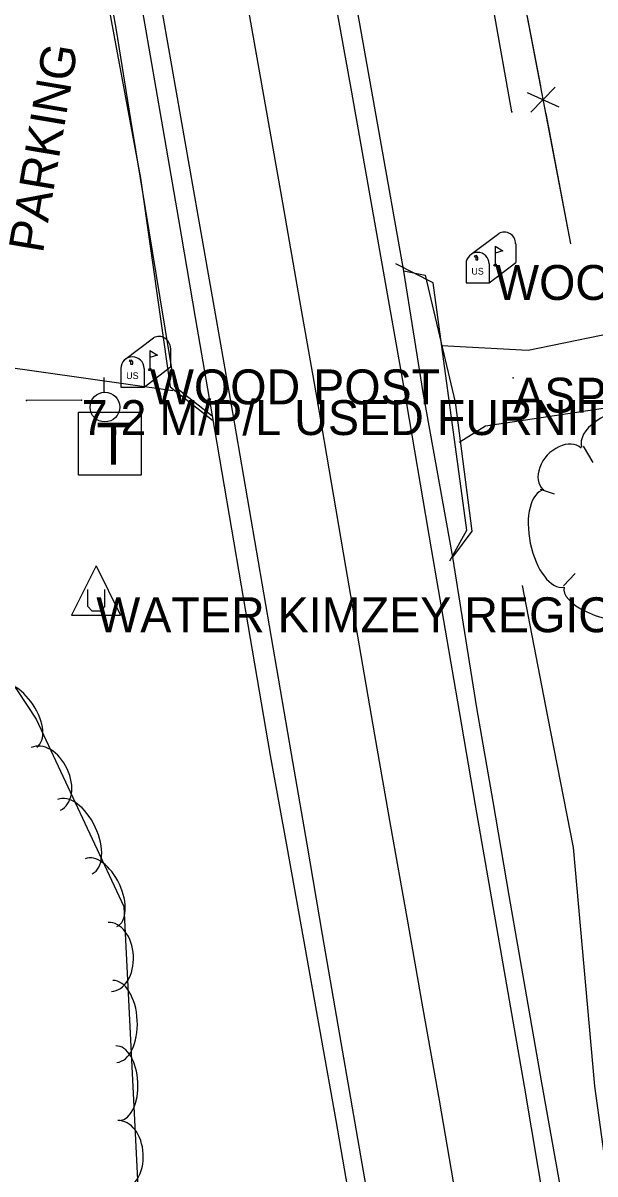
# Model space of a CAD drawing. Extents: x 954793 to 988390, y 1867850 to 1924428.
# Drawn here: x 961031.7 to 961113.6, y 1902750.2 to 1902915.2 of the extents above; entities that cross this region are included whole.
import ezdxf

# ---------------------------------------------------------------- set-up
doc = ezdxf.new("R2010")
doc.units = 0
for name, color, linetype in [('S_DITCHLINE', 7, 'Continuous'), ('S_DRIVEWAY', 7, 'Continuous'), ('S_EDGE_BITUMINOUS', 7, 'Continuous'), ('S_EDGE_PAVEMENT', 7, 'Continuous'), ('S_FENCE', 7, 'Continuous'), ('S_FIBER_OPTIC_CABLE', 7, 'Continuous'), ('S_MAILBOX', 7, 'Continuous'), ('S_MAILBOX_ANNOT', 7, 'Continuous'), ('S_MSC_PT_SYM', 7, 'Continuous'), ('S_PARKING', 7, 'Continuous'), ('S_PARKING_ANNOT', 7, 'Continuous'), ('S_PAVEMENT_CROWN', 7, 'Continuous'), ('S_SHOULDER', 7, 'Continuous'), ('S_SIGN', 7, 'Continuous'), ('S_SIGN_ANNOT', 7, 'Continuous'), ('S_SURVEY_TEXT_ANNOT', 7, 'Continuous'), ('S_TELEPHONE_UTILITIES', 7, 'Continuous'), ('S_TREE', 7, 'Continuous'), ('S_UNDERGROUND_CABLE', 7, 'Continuous'), ('S_UTILITY_POLE', 7, 'Continuous'), ('S_UTILITY_POLE_ANNOT', 7, 'Continuous'), ('S_UTL_PT_SYM', 7, 'Continuous')]:
    doc.layers.add(name, color=color, linetype=linetype)

msp = doc.modelspace()

# ---------------------------------------------------------------- linework, layer by layer
at = {"layer": 'S_DITCHLINE'}
msp.add_lwpolyline([(961121.67, 1902704.69), (961119.65, 1902719.22), (961117.64, 1902733.76), (961115.62, 1902748.29), (961113.6, 1902762.82), (961112.07, 1902779.92), (961110.54, 1902797.02), (961106.88, 1902815.79), (961103.23, 1902834.56)], dxfattribs=at)
at = {"layer": 'S_DRIVEWAY'}
for points in [[(961161.1, 1902882.3), (961144.73, 1902875.8), (961119.86, 1902871.47), (961104.07, 1902868.23), (961091.65, 1902868.92)], [(961092.84, 1902838.08), (961095.29, 1902842.49), (961090.46, 1902877.93), (961085.1, 1902880.63)], [(961094.17, 1902855.11), (961097.97, 1902857.45), (961125.37, 1902861.56), (961150.39, 1902864.88), (961164, 1902872.75), (961180.5, 1902877.57)]]:
    msp.add_lwpolyline(points, dxfattribs=at)
at = {"layer": 'S_EDGE_BITUMINOUS'}
msp.add_lwpolyline([(961086.23, 1902879.67), (961089.28, 1902879.01), (961093.58, 1902860.82), (961096, 1902842.35), (961093.22, 1902838.61)], dxfattribs=at)
at = {"layer": 'S_EDGE_PAVEMENT'}
for points in [[(961047.93, 1903081.96), (961050.48, 1903067.55), (961053.03, 1903053.14), (961056.95, 1903029.92), (961060.87, 1903006.7), (961064.86, 1902983.82), (961068.85, 1902960.94), (961072.54, 1902940.11), (961076.23, 1902919.29), (961078.72, 1902905.24), (961081.21, 1902891.2), (961083.69, 1902877.15), (961086.18, 1902863.11), (961090.17, 1902839.81), (961094.16, 1902816.52), (961096.49, 1902803.1), (961098.82, 1902789.68), (961101.15, 1902776.26), (961103.48, 1902762.84), (961107.47, 1902739.23)], [(961023.34, 1903078.83), (961026.09, 1903063.14), (961028.84, 1903047.45), (961032.65, 1903025.21), (961036.45, 1903002.97), (961040.53, 1902979.61), (961044.61, 1902956.25), (961048.19, 1902936.04), (961051.77, 1902915.83), (961054.24, 1902901.71), (961056.72, 1902887.6), (961059.19, 1902873.49), (961061.67, 1902859.37), (961065.88, 1902834.91), (961070.09, 1902810.45), (961072.32, 1902797.5), (961074.55, 1902784.54), (961076.78, 1902771.59), (961079.01, 1902758.64), (961083.19, 1902734.7)], [(961058.76, 1902858.83), (961053.44, 1902863.02), (961051.34, 1902875.79), (961049.24, 1902888.57), (961047.14, 1902901.34), (961045.04, 1902914.12), (961041.49, 1902934.57), (961037.94, 1902955.02), (961033.34, 1902978.62), (961028.75, 1903002.21), (961015.27, 1903016.73), (960998.81, 1903026.02), (960998.57, 1903026.21), (960998.26, 1903027.76), (960985.79, 1903028.87), (960970.72, 1903024.96), (960955.65, 1903021.05), (960935.33, 1903015.2), (960915, 1903009.35), (960893.77, 1903002.48), (960872.54, 1902995.61)]]:
    msp.add_lwpolyline(points, dxfattribs=at)
at = {"layer": 'S_FENCE'}
for p, q in [((961107.94, 1902905.94), (961104.46, 1902902.36)), ((961103.92, 1902905.18), (961108.48, 1902903.13))]:
    msp.add_line(p, q, dxfattribs=at)
for points in [[(961102.07, 1902925.76), (961105.82, 1902906.12)], [(961102.07, 1902925.76), (961110.14, 1902883.53)], [(961106.58, 1902902.19), (961110.14, 1902883.53)]]:
    msp.add_lwpolyline(points, dxfattribs=at)
at = {"layer": 'S_FIBER_OPTIC_CABLE'}
msp.add_line((961101.74, 1902902.43), (961096.7, 1902930.63), dxfattribs=at)
at = {"layer": 'S_MAILBOX'}
for p, q in [((961095.71, 1902881.9), (961099.84, 1902885.01)), ((961099.32, 1902883.19), (961099.32, 1902880.48)), ((961102.28, 1902883.54), (961102.28, 1902880.82)), ((961098.48, 1902877.91), (961102.28, 1902880.82)), ((961095.16, 1902880.63), (961095.16, 1902877.91)), ((961098.48, 1902880.63), (961098.48, 1902877.91)), ((961095.16, 1902877.91), (961098.48, 1902877.91)), ((961046.24, 1902866.95), (961050.37, 1902870.06)), ((961049.85, 1902868.24), (961049.85, 1902865.52)), ((961052.81, 1902868.58), (961052.81, 1902865.87)), ((961045.69, 1902865.67), (961045.69, 1902862.96)), ((961049.01, 1902862.96), (961052.81, 1902865.87)), ((961049.01, 1902865.67), (961049.01, 1902862.96)), ((961045.69, 1902862.96), (961049.01, 1902862.96))]:
    msp.add_line(p, q, dxfattribs=at)
for points in [[(961099.32, 1902883.19), (961100.43, 1902882.53), (961099.32, 1902882.18)], [(961096.34, 1902881.74), (961096.56, 1902881.61), (961096.56, 1902881.22), (961096.87, 1902881.22), (961096.87, 1902881.58), (961096.67, 1902881.83), (961096.34, 1902881.77)], [(961049.85, 1902868.24), (961050.96, 1902867.57), (961049.85, 1902867.23)], [(961046.87, 1902866.79), (961047.09, 1902866.65), (961047.09, 1902866.26), (961047.4, 1902866.26), (961047.4, 1902866.62), (961047.2, 1902866.87), (961046.87, 1902866.82)]]:
    msp.add_lwpolyline(points, dxfattribs=at)
for centre, end in [((961100.61, 1902883.54), 117.5718), ((961096.82, 1902880.63), 180), ((961051.14, 1902868.58), 117.5718), ((961047.35, 1902865.67), 180)]:
    msp.add_arc(centre, 1.66, 0, end, dxfattribs=at)
for centre in [(961099.32, 1902880.48), (961049.85, 1902865.52)]:
    msp.add_ellipse(centre, major_axis=(0.145, 0.132), ratio=0.564646, dxfattribs=at)
at = {"layer": 'S_MSC_PT_SYM'}
for points in [[(961101.91, 1902864.33), (961101.91, 1902864.38), (961101.91, 1902864.33), (961101.86, 1902864.33), (961101.91, 1902864.33), (961101.91, 1902864.28), (961101.91, 1902864.33), (961101.96, 1902864.33)], [(961032.15, 1902861.06), (961032.15, 1902861.11), (961032.15, 1902861.06), (961032.1, 1902861.06), (961032.15, 1902861.06), (961032.15, 1902861.01), (961032.15, 1902861.06), (961032.2, 1902861.06)], [(961040.06, 1902861.12), (961040.06, 1902861.17), (961040.06, 1902861.12), (961040.01, 1902861.12), (961040.06, 1902861.12), (961040.06, 1902861.07), (961040.06, 1902861.12), (961040.11, 1902861.12)]]:
    msp.add_lwpolyline(points, dxfattribs=at)
at = {"layer": 'S_PARKING'}
for points in [[(961027.6, 1903005.14), (961048.52, 1902892.92), (961052.76, 1902863.01), (961058.83, 1902858.27)], [(961053.13, 1902862.45), (961028.17, 1902866), (961016.55, 1902866.1), (961010.63, 1902880.42)]]:
    msp.add_lwpolyline(points, dxfattribs=at)
at = {"layer": 'S_PAVEMENT_CROWN'}
msp.add_lwpolyline([(961035.75, 1903080.01), (961038.22, 1903065.09), (961040.69, 1903050.17), (961044.71, 1903027.31), (961048.73, 1903004.46), (961052.77, 1902981.55), (961056.81, 1902958.64), (961060.36, 1902938.04), (961063.9, 1902917.44), (961066.37, 1902903.42), (961068.83, 1902889.4), (961071.29, 1902875.38), (961073.76, 1902861.37), (961077.89, 1902837.27), (961082.02, 1902813.17), (961084.34, 1902800.09), (961086.66, 1902787), (961088.98, 1902773.92), (961091.3, 1902760.84), (961095.39, 1902737.14)], dxfattribs=at)
msp.add_lwpolyline([(961035.75, 1903080.01), (961038.22, 1903065.09), (961040.69, 1903050.17), (961044.71, 1903027.31), (961048.73, 1903004.46), (961052.77, 1902981.55), (961056.81, 1902958.64), (961060.36, 1902938.04), (961063.9, 1902917.44), (961066.37, 1902903.42), (961068.83, 1902889.4), (961071.29, 1902875.38), (961073.76, 1902861.37), (961077.89, 1902837.27), (961082.02, 1902813.17), (961084.34, 1902800.09), (961086.66, 1902787), (961088.98, 1902773.92), (961091.3, 1902760.84), (961095.39, 1902737.14)], dxfattribs=at)
at = {"layer": 'S_SHOULDER'}
for points in [[(961050.91, 1903081.47), (961053.35, 1903067.79), (961055.79, 1903054.11), (961058, 1903040.48), (961060.22, 1903026.84), (961063.5, 1903007.34), (961066.66, 1902989.85), (961069.82, 1902972.36), (961071.75, 1902961.5), (961075.39, 1902940.7), (961079.04, 1902919.9), (961082.61, 1902899.75), (961086.19, 1902879.61), (961088.97, 1902862.22), (961093.21, 1902838.64), (961096.64, 1902817.03), (961098.98, 1902803.6), (961101.31, 1902790.16), (961103.65, 1902776.73), (961105.98, 1902763.29), (961110.19, 1902739.79)], [(961020.37, 1903078.73), (961023.24, 1903062.82), (961026.1, 1903046.91), (961029.94, 1903024.65), (961033.79, 1903002.38), (961037.87, 1902979.06), (961041.94, 1902955.75), (961045.51, 1902935.45), (961049.08, 1902915.15), (961051.51, 1902901.08), (961053.93, 1902887.01), (961056.35, 1902872.94), (961058.77, 1902858.87), (961062.94, 1902834.53), (961067.1, 1902810.2), (961069.46, 1902797.13), (961071.81, 1902784.06), (961074.17, 1902770.99), (961076.52, 1902757.92), (961080.63, 1902734.07)]]:
    msp.add_lwpolyline(points, dxfattribs=at)
at = {"layer": 'S_SIGN'}
msp.add_line((961040.06, 1902861.12), (961032.15, 1902861.06), dxfattribs=at)
at = {"layer": 'S_TELEPHONE_UTILITIES'}
msp.add_lwpolyline([(961039.62, 1902850.39), (961039.62, 1902859.39), (961048.62, 1902859.39), (961048.62, 1902850.39)], close=True, dxfattribs=at)
at = {"layer": 'S_TREE'}
for p, q in [((961111.97, 1902854.51), (961113.31, 1902852.21)), ((961105.77, 1902848.36), (961107.81, 1902847.69)), ((961109.13, 1902834.51), (961110.8, 1902836.28))]:
    msp.add_line(p, q, dxfattribs=at)
msp.add_lwpolyline([(960992, 1902844.81), (961021.2, 1902834.06), (961033.56, 1902815.41), (961046.12, 1902788.59), (961048.21, 1902746.48)], dxfattribs=at)
for centre, major_axis, ratio, start_param, end_param in [((961117.69, 1902856.35), (5.96, 1.97), 0.529943, 0, 3.141593), ((961108.92, 1902851.28), (-2.74, -2.97), 0.711534, 3.141592, 6.283185), ((961107.74, 1902841.31), (1.45, -6.98), 0.482994, 3.141593, 6.283185), ((961116.74, 1902832.63), (7.54, -1.68), 0.405113, 3.141593, 6.283186), ((961030.7, 1902815.88), (-2.95, 4.46), 0.540699, 3.141593, 6.283185), ((961034.93, 1902806.85), (-2.1, 4.49), 0.685311, 3.141593, 6.283185), ((961039.1, 1902798.58), (-2.49, 5.31), 0.55008, 3.141593, 6.283185), ((961042.86, 1902790.55), (-2.27, 4.84), 0.540699, 3.141593, 6.283185), ((961044.1, 1902781.34), (-0.25, 4.95), 0.685311, 3.141593, 6.283185), ((961044.82, 1902772.1), (-0.29, 5.86), 0.55008, 3.141593, 6.283185), ((961045.25, 1902763.25), (-0.27, 5.34), 0.540699, 3.141593, 6.283185), ((961045.5, 1902752.95), (-0.25, 4.95), 0.685311, 3.141593, 6.283185)]:
    msp.add_ellipse(centre, major_axis=major_axis, ratio=ratio, start_param=start_param, end_param=end_param, dxfattribs=at)
at = {"layer": 'S_UNDERGROUND_CABLE'}
for p, q in [((961042.16, 1902837.4), (961038.63, 1902830.31)), ((961042.16, 1902837.4), (961045.64, 1902830.31)), ((961040.96, 1902831.55), (961040.96, 1902833.99)), ((961043.32, 1902833.99), (961043.32, 1902831.55)), ((961041.58, 1902830.89), (961040.96, 1902831.55)), ((961043.32, 1902831.55), (961042.78, 1902830.89)), ((961038.63, 1902830.31), (961045.64, 1902830.31)), ((961042.78, 1902830.89), (961041.58, 1902830.89))]:
    msp.add_line(p, q, dxfattribs=at)
at = {"layer": 'S_UTILITY_POLE'}
msp.add_line((961043.28, 1902862.27), (961043.28, 1902864.38), dxfattribs=at)
msp.add_circle((961043.4, 1902860.13), 2.13, dxfattribs=at)
at = {"layer": 'S_UTL_PT_SYM'}
msp.add_lwpolyline([(961101.74, 1902902.43), (961101.74, 1902902.48), (961101.74, 1902902.43), (961101.69, 1902902.43), (961101.74, 1902902.43), (961101.74, 1902902.38), (961101.74, 1902902.43), (961101.79, 1902902.43)], dxfattribs=at)

# ---------------------------------------------------------------- texts
at = {"layer": 'S_MAILBOX'}
for p in [(961095.92, 1902879.11), (961046.45, 1902864.15)]:
    msp.add_text('US', height=0.96, rotation=360, dxfattribs=at).set_placement(p)
at = {"layer": 'S_MAILBOX_ANNOT'}
for p in [(961099.32, 1902875.48), (961049.85, 1902860.52)]:
    msp.add_text('WOOD POST', height=5, dxfattribs=at).set_placement(p)
at = {"layer": 'S_PARKING_ANNOT'}
msp.add_text('PARKING', height=5, rotation=80.3818, dxfattribs=at).set_placement((961034.5, 1902882.06))
at = {"layer": 'S_SIGN_ANNOT'}
msp.add_text('7.2 M/P/L USED FURNITURE', height=5, dxfattribs=at).set_placement((961040.06, 1902856.12))
at = {"layer": 'S_SURVEY_TEXT_ANNOT'}
msp.add_text('ASPH DW 1 ST FRAME', height=5, dxfattribs=at).set_placement((961101.91, 1902859.33))
at = {"layer": 'S_TELEPHONE_UTILITIES'}
msp.add_text('T', height=6, rotation=360, dxfattribs=at).set_placement((961042.18, 1902851.89))
at = {"layer": 'S_UTILITY_POLE_ANNOT'}
msp.add_text('WATER KIMZEY REGIONAL', height=5, dxfattribs=at).set_placement((961042.16, 1902827.87))

doc.saveas('drawing.dxf')
